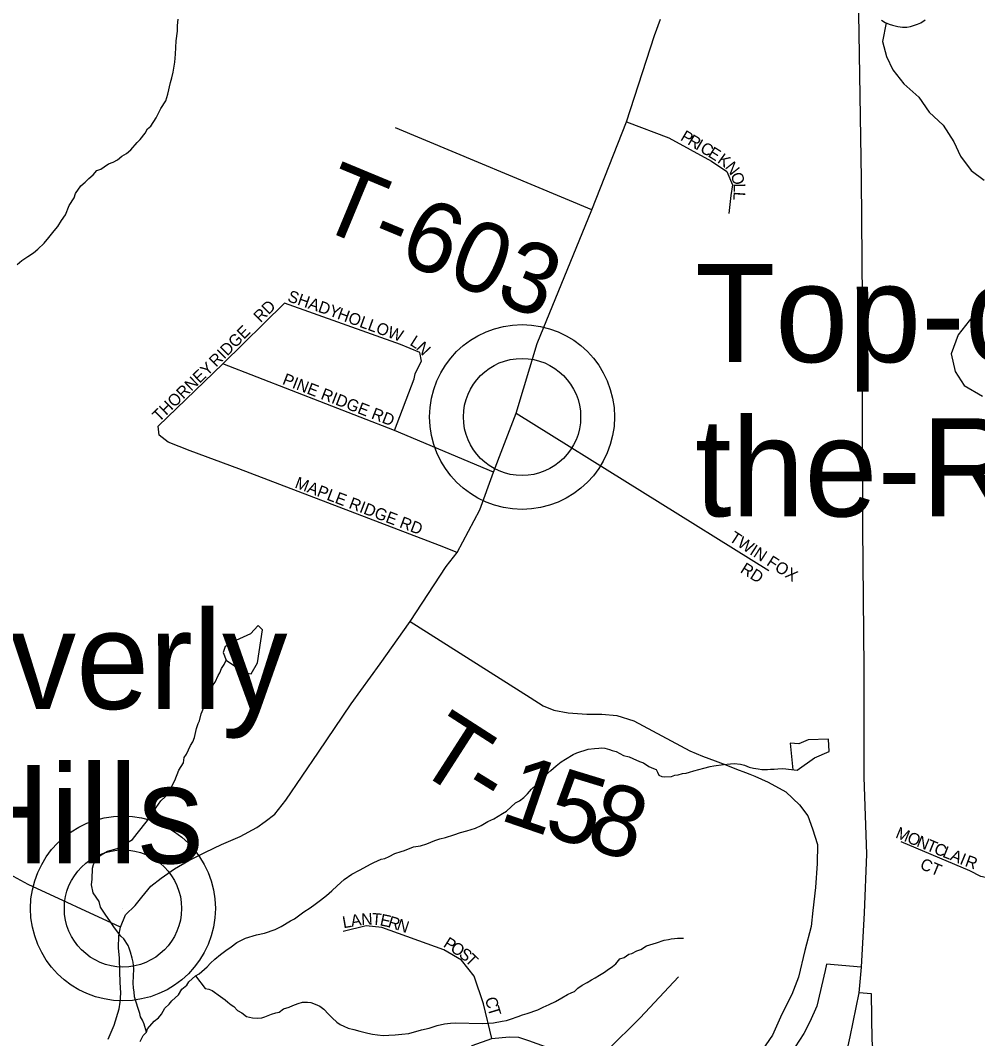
# Model space of a CAD drawing. Extents: x 1310247 to 1664935, y 235267 to 584339.
# Drawn here: x 1465406 to 1469473, y 437902 to 442230 of the extents above; entities that cross this region are included whole.
import ezdxf

# ---------------------------------------------------------------- set-up
doc = ezdxf.new("R2010")
doc.units = 0
for name, color, linetype in [('GM_X_County_Road', 7, 'Continuous'), ('GM_X_Interchange_Ramps', 7, 'Continuous'), ('GM_X_Interstate_Route', 7, 'Continuous'), ('GM_X_Minor_Lake', 7, 'Continuous'), ('GM_X_Minor_River', 7, 'Continuous'), ('GM_X_Township_Road', 7, 'Continuous'), ('GM_X_Township_Road_Text', 7, 'Continuous'), ('GM_X_Township_Subdivision', 7, 'Continuous'), ('GM_X_Township_Subdivision_Text', 7, 'Continuous'), ('GM_X_Unincorporated', 7, 'Continuous'), ('GM_X_Unincorporated_Location', 7, 'Continuous'), ('GM_X_Unincorporated_Text', 7, 'Continuous')]:
    doc.layers.add(name, color=color, linetype=linetype)

msp = doc.modelspace()

# ---------------------------------------------------------------- linework, layer by layer
at = {"layer": 'GM_X_County_Road'}
for points in [[(1467062, 439675.1), (1467215, 439908.7), (1467262.1, 439967.6), (1467358.5, 440149.9), (1467415.7, 440309), (1467455, 440412.6), (1467512.2, 440560.9), (1467600.8, 440855.6), (1467833.3, 441424.8), (1467980.9, 441798.5), (1468100.3, 442164.7), (1468125.4, 442234.2)], [(1465779.2, 437900), (1465804.4, 437959.7), (1465825.9, 438029.4), (1465829.5, 438057.7), (1465833.2, 438095.5), (1465830.2, 438141.6), (1465829.1, 438185.8), (1465826.3, 438244), (1465823.2, 438288.2), (1465824.3, 438338.3), (1465831.1, 438376.3), (1465852.2, 438428), (1465893, 438467.3), (1465921.7, 438502.8), (1465960.7, 438550.1), (1466003.4, 438583.4), (1466060.3, 438624.4), (1466121, 438659.2), (1466191.7, 438693.9), (1466260.4, 438726.6), (1466339.1, 438761.1), (1466409.9, 438799.8), (1466446.4, 438825.2), (1466487.1, 438856.4), (1466534.3, 438915.7), (1466672.6, 439119.4), (1466810.9, 439325.2), (1466934.4, 439495.2), (1467062, 439675.1)]]:
    msp.add_lwpolyline(points, dxfattribs=at)
at = {"layer": 'GM_X_Interchange_Ramps'}
for points in [[(1468978.2, 438205.4), (1468831.4, 438219.2), (1468825.8, 438191.4), (1468789.2, 438039.9), (1468760.6, 437974), (1468734.1, 437924.1), (1468697.7, 437867.1), (1468667.1, 437826.4), (1468624.3, 437777.2), (1468583.2, 437736.9), (1468368.1, 437513), (1468332.2, 437470.2), (1468300.7, 437426.1), (1468270.9, 437376.1), (1468245.1, 437323.2), (1468224.5, 437270.3), (1468207.5, 437212.9), (1468196.3, 437159.3), (1468189.1, 437101.1), (1468186.7, 436995.1), (1468202.8, 436860.8), (1468212, 436815.3), (1468230.5, 436776.6)], [(1469442.7, 437438.8), (1469400.3, 437489.2), (1469371.4, 437479.1), (1469345.4, 437473.2), (1469313.1, 437469.6), (1469279, 437470.3), (1469246.7, 437475), (1469208, 437486.4), (1469170.2, 437504.5), (1469136.9, 437527.4), (1469102.9, 437560.6), (1469076.7, 437597.4), (1469059.4, 437632.5), (1469045.8, 437677.8), (1469040.6, 437727.5), (1469025.5, 437896.1), (1469022.5, 438092.1), (1468967.7, 438097.3)]]:
    msp.add_lwpolyline(points, dxfattribs=at)
at = {"layer": 'GM_X_Interstate_Route'}
msp.add_lwpolyline([(1468963, 442517.1), (1468969.7, 442085.7), (1468977.8, 441556), (1468982.4, 441042.5), (1468981.8, 440561.2), (1468983.1, 440071.8), (1468989.5, 439476.1), (1468989.4, 439012.9), (1469000.9, 438685.7), (1468990.4, 438437.4), (1468978.2, 438205.4), (1468967.7, 438097.3), (1468930.6, 437909.6), (1468885.2, 437706.2)], dxfattribs=at)
at = {"layer": 'GM_X_Minor_Lake'}
for points in [[(1466280, 439510.5), (1466360.1, 439456.3), (1466386.1, 439451.8), (1466413.1, 439499.4), (1466434.1, 439639.3), (1466416.4, 439657.7), (1466383.6, 439622.3), (1466320.8, 439593.5), (1466276.1, 439568.4)], [(1468644.8, 439050.1), (1468706.8, 439042.8), (1468780.1, 439095.4), (1468842.8, 439122.2), (1468839.8, 439174.4), (1468753.5, 439172.2)]]:
    msp.add_lwpolyline(points, dxfattribs=at)
at = {"layer": 'GM_X_Minor_River'}
for points in [[(1465391.9, 441191.7), (1465412.4, 441209.2), (1465436.9, 441226.6), (1465461.4, 441242), (1465479.8, 441257.5), (1465506.5, 441282.8), (1465527.2, 441306.3), (1465550, 441335.7), (1465564.5, 441353.4), (1465581.2, 441379), (1465597.8, 441402.6), (1465612.8, 441442.2), (1465633.7, 441475.7), (1465640.2, 441493.6), (1465663.1, 441527), (1465681.6, 441542.6), (1465696, 441558.2), (1465714.4, 441573.7), (1465730.9, 441591.3), (1465747.1, 441596.9), (1465761.4, 441606.5), (1465779.8, 441620.1), (1465800, 441627.6), (1465818.3, 441637.1), (1465836.8, 441652.6), (1465857.1, 441664.1), (1465875.5, 441679.6), (1465902.4, 441711), (1465914.7, 441722.7), (1465935.5, 441750.2), (1465946, 441767.9), (1465960.3, 441779.6), (1465983.2, 441815), (1465991.7, 441832.8), (1466002.3, 441854.6), (1466023.2, 441888), (1466031.9, 441915.9), (1466043.2, 441965.6), (1466049.7, 441985.5), (1466054.3, 442009.4), (1466061.4, 442051.3), (1466064.3, 442085.2), (1466067.8, 442143.2), (1466072.8, 442183.1), (1466073.4, 442207.1), (1466076.1, 442235.1)], [(1469064.1, 442230.9), (1469079.8, 442220.5), (1469097.7, 442214), (1469111.7, 442209.6), (1469133.5, 442203.1), (1469153.5, 442200.5), (1469171.6, 442200.1), (1469187.7, 442203.7), (1469218, 442212.9), (1469232.2, 442218.5), (1469250.6, 442232)], [(1469084, 442219.4), (1469069.2, 442140.3), (1469085.9, 442075.7), (1469112.8, 442019), (1469159.7, 441959.9), (1469222.7, 441902.5), (1469267.6, 441839.4), (1469326.6, 441784), (1469371.3, 441712.9), (1469400.1, 441652.1), (1469445, 441591), (1469500.3, 441549.8)], [(1469495.5, 441026.1), (1469452.3, 440972.8), (1469390.6, 440893.7), (1469360.8, 440812), (1469377.3, 440737.4), (1469416.2, 440678.4), (1469493.5, 440632.8)], [(1466276.1, 439568.4), (1466267, 439543.5), (1466280, 439510.5)], [(1465941.3, 437929.6), (1465932.1, 437963.9), (1465924.5, 437980.1), (1465916.9, 437994.3), (1465913.2, 438008.4), (1465905.7, 438030.7), (1465898.4, 438056.9), (1465890.9, 438079.1), (1465889.5, 438101.2), (1465885.9, 438117.3), (1465884.4, 438139.3), (1465887.1, 438167.3), (1465887.9, 438199.3), (1465884.6, 438227.4), (1465881, 438243.5), (1465873.7, 438269.8), (1465868.1, 438285.9), (1465864.4, 438298), (1465845, 438326.6), (1465833.2, 438336.9), (1465813.8, 438361.4), (1465802.2, 438377.8), (1465788.7, 438398.1), (1465765.4, 438430.8), (1465746.1, 438461.3), (1465740.7, 438485.5), (1465727.2, 438503.8), (1465715.6, 438522.2), (1465708.4, 438556.4), (1465711, 438580.3), (1465712.2, 438626.4), (1465716.6, 438642.3), (1465729.3, 438668), (1465749.7, 438683.5), (1465776.2, 438698.8), (1465816.6, 438709.7), (1465843, 438723), (1465867.5, 438740.4), (1465881.7, 438748.1), (1465902.4, 438773.6), (1465945.9, 438828.5), (1465952.6, 438854.3), (1465973, 438869.8), (1466002.2, 438913.1), (1466022.7, 438930.6), (1466035.1, 438946.3), (1466047.8, 438972), (1466062.5, 438999.6), (1466079.7, 439043.2), (1466098.5, 439074.8), (1466101.1, 439096.7), (1466111.4, 439110.5), (1466128.4, 439148), (1466138.9, 439163.8), (1466145.3, 439181.6), (1466154.3, 439219.5), (1466160.9, 439241.3), (1466167.2, 439253.1), (1466174, 439283), (1466184.6, 439308.8), (1466188.9, 439320.7), (1466201.7, 439348.4), (1466206.1, 439364.3), (1466225.2, 439405.8), (1466233.5, 439417.6), (1466246.2, 439445.3), (1466252.6, 439457.1), (1466261, 439474.9), (1466271.5, 439492.7), (1466280, 439510.5)], [(1468753.5, 439172.2), (1468713.1, 439155), (1468677, 439157.7), (1468687.4, 439045.1)], [(1465914.2, 437890.3), (1465926.9, 437916), (1465941.3, 437929.6), (1465945.7, 437943.5), (1465974.6, 437976.8), (1465993, 437990.3), (1466005.4, 438006), (1466020.1, 438031.7), (1466038.6, 438049.2), (1466048.9, 438063), (1466077.7, 438088.2), (1466092.3, 438111.9), (1466112.8, 438129.3), (1466121.2, 438143.1), (1466149.9, 438168.4), (1466166.1, 438178), (1466199, 438207.2), (1466213.4, 438222.8), (1466231.9, 438240.4), (1466256.5, 438259.7), (1466278.9, 438277.2), (1466301.4, 438292.6), (1466325.9, 438310), (1466362.5, 438329), (1466409, 438343.8), (1466443.2, 438351), (1466487.7, 438365.8), (1466514.2, 438379.1), (1466552.8, 438402.1), (1466571.1, 438411.7), (1466587.5, 438423.3), (1466610, 438440.7), (1466636.5, 438458), (1466658.9, 438473.4), (1466681.4, 438490.9), (1466706, 438510.2), (1466728.5, 438529.7), (1466751.1, 438551.1), (1466781.9, 438578.3), (1466814.6, 438601.5), (1466847.1, 438618.7), (1466895.9, 438645.4), (1466908.1, 438651.1), (1466938.5, 438664.3), (1466954.6, 438667.9), (1466972.8, 438675.5), (1466997.2, 438688.8), (1467023.5, 438698.1), (1467037.7, 438701.8), (1467076.2, 438716.8), (1467106.4, 438722), (1467132.6, 438729.3), (1467167.1, 438744.4), (1467187.3, 438751.9), (1467211.5, 438757.3), (1467247.9, 438768.3), (1467276.2, 438777.6), (1467302.5, 438784.9), (1467338.9, 438796), (1467363.2, 438807.4), (1467391.7, 438824.6), (1467418.1, 438836), (1467454.8, 438859), (1467471, 438868.6), (1467510, 438903.6), (1467526.3, 438913.2), (1467544.7, 438926.8), (1467561.1, 438942.3), (1467577.7, 438961.9), (1467596.2, 438979.5), (1467614.7, 438999), (1467635.3, 439020.5), (1467659.9, 439041.9), (1467682.5, 439061.3), (1467703, 439078.8), (1467721.3, 439090.3), (1467753.9, 439109.5), (1467770.1, 439117.1), (1467818.6, 439131.8), (1467844.7, 439135.1), (1467862.8, 439136.7), (1467876.9, 439138.3), (1467888.9, 439136), (1467908.8, 439131.5), (1467920.8, 439127.1), (1467936.7, 439122.7), (1467968.3, 439105.9), (1467992.2, 439099.2), (1468008.1, 439092.8), (1468035.9, 439080.1), (1468053.8, 439073.6), (1468075.5, 439059), (1468095.3, 439050.5), (1468107.2, 439046.2), (1468112.9, 439034), (1468118.6, 439021.8), (1468130.5, 439015.5)], [(1468130.5, 439015.5), (1468144.5, 439015.2), (1468172.6, 439016.4), (1468186.8, 439022.1), (1468200.9, 439023.7), (1468219.1, 439029.2), (1468235.2, 439030.8), (1468249.3, 439034.5), (1468267.5, 439040), (1468287.7, 439045.5), (1468309.9, 439050.9), (1468336.1, 439058.2), (1468352.3, 439061.8), (1468392.5, 439066.7), (1468422.7, 439070), (1468438.8, 439071.5), (1468464.8, 439068.8), (1468482.7, 439064.4), (1468502.5, 439055.8), (1468520.5, 439051.4), (1468540.5, 439048.8), (1468556.4, 439046.4), (1468580.5, 439045.8), (1468592.6, 439047.5), (1468608.6, 439047.1), (1468624.7, 439048.6), (1468644.8, 439050.1)], [(1466149.9, 438168.4), (1466190.6, 438115.3), (1466206.6, 438112.9), (1466220.5, 438106.5), (1466256, 438081.6), (1466275.7, 438067), (1466287.4, 438056.7), (1466301.2, 438046.3), (1466313, 438038), (1466328.7, 438021.6), (1466346.4, 438011.1), (1466366.1, 437996.6), (1466392, 437989.9), (1466412.1, 437989.4), (1466432.2, 437990.8), (1466444.3, 437994.5), (1466472.7, 438005.8), (1466490.8, 438011.3), (1466505, 438015), (1466523.4, 438028.5), (1466547.6, 438035.9), (1466563.8, 438043.5), (1466586.1, 438050.9), (1466604.3, 438056.4), (1466626.4, 438057.8), (1466640.4, 438055.5), (1466658.2, 438049), (1466678.1, 438040.5), (1466695.8, 438028), (1466715.3, 438005.5), (1466731, 437991), (1466750.6, 437972.5), (1466764.3, 437962.1), (1466780.2, 437955.7), (1466798.1, 437947.2), (1466822, 437940.6), (1466847.9, 437933.9), (1466881.7, 437925), (1466901.7, 437920.5), (1466923.7, 437917.9), (1466947.7, 437915.3), (1466971.8, 437916.7), (1466997.9, 437918), (1467026, 437921.2), (1467056.2, 437924.5), (1467110.7, 437939.1), (1467143, 437946.2), (1467177.3, 437957.3), (1467207.6, 437964.5), (1467233.8, 437967.9), (1467253.8, 437969.3), (1467370.1, 437966.3), (1467396.2, 437967.6), (1467416.3, 437969.1), (1467452.6, 437976.2), (1467470.7, 437979.7), (1467488.9, 437985.2), (1467521.3, 437996.4), (1467539.5, 438003.9), (1467559.7, 438009.4), (1467604.2, 438024.2), (1467626.5, 438035.7), (1467652.9, 438047), (1467679.3, 438060.3), (1467705.7, 438075.6), (1467730.1, 438089), (1467748.4, 438098.6), (1467760.6, 438102.2), (1467774.9, 438115.9), (1467793.3, 438129.4), (1467813.7, 438140.9), (1467832, 438152.4), (1467848.2, 438160), (1467866.6, 438171.5), (1467887, 438185), (1467899.2, 438192.7), (1467921.7, 438208.1), (1467936, 438219.8), (1467952.6, 438241.4), (1467970.8, 438246.9), (1467991.2, 438260.4), (1468003.3, 438264.1), (1468025.6, 438275.5), (1468041.8, 438281.1), (1468066.3, 438296.5), (1468108.7, 438309.3), (1468141.1, 438320.5), (1468159.2, 438324), (1468171.3, 438325.7), (1468185.4, 438327.4), (1468197.4, 438329.1), (1468223.5, 438328.4)]]:
    msp.add_lwpolyline(points, dxfattribs=at)
at = {"layer": 'GM_X_Township_Road'}
for points in [[(1467833.3, 441424.8), (1466999.6, 441772.5)], [(1467062, 439675.1), (1467572.1, 439351.5), (1467627.1, 439316.7), (1467672.2, 439298.4), (1467733.2, 439287.4), (1467813.1, 439280.7), (1467876.3, 439280.4), (1467940.5, 439275.1), (1468012.7, 439252.3), (1468210.1, 439146.7), (1468250.8, 439124.6), (1468304, 439103.2), (1468357.9, 439082.8), (1468403, 439065.7), (1468447.8, 439047.7), (1468486.7, 439033.3), (1468505.2, 439025.7)], [(1465831.1, 438376.3), (1465439.2, 438557.6), (1465330.2, 438616.6), (1465214.1, 438686.3), (1465106.8, 438754.2), (1464894.2, 438890), (1464790.5, 438959.7), (1464717.2, 439007.9), (1464663.6, 439038.3), (1464529.6, 439136.6), (1464438.5, 439168.8)], [(1468505.2, 439025.7), (1468526.8, 439016.9), (1468583.4, 438991.9), (1468657.6, 438951.2), (1468716.6, 438895.9), (1468751.8, 438848.4), (1468771.9, 438793.1), (1468792.5, 438726.5), (1468790.8, 438646.4), (1468784.6, 438544.2), (1468772.5, 438446.2), (1468765, 438378.2), (1468738.8, 438276.4), (1468712.4, 438162.7), (1468682.8, 438089.1), (1468641, 438005.7), (1468601.1, 437916.3), (1468557.7, 437853.1)]]:
    msp.add_lwpolyline(points, dxfattribs=at)
at = {"layer": 'GM_X_Township_Subdivision'}
for points in [[(1467980.9, 441798.5), (1468160.9, 441730.4), (1468341.9, 441631.2), (1468407.7, 441587.4), (1468431.9, 441530.9), (1468425, 441484.8), (1468415.8, 441408.6)], [(1465991.4, 440505.5), (1466266.7, 440770), (1466527.5, 441027.3)], [(1466995.8, 440485.9), (1467078.6, 440705.7), (1467083.1, 440727.7), (1467091.5, 440745.6), (1467110.2, 440780.7), (1467103, 440818.2), (1467020.8, 440852.2), (1466527.5, 441027.3)], [(1467415.7, 440309), (1466995.8, 440485.9), (1466266.7, 440770)], [(1467512.2, 440560.9), (1468585.2, 439891.1)], [(1467262.1, 439967.6), (1467187, 439998), (1466334.6, 440323.2), (1466127.3, 440400.1), (1466034.3, 440437.6), (1465995.9, 440466.5), (1465991.4, 440505.5)], [(1469609.3, 438626.5), (1469566.1, 438594.9), (1469533.9, 438580.8), (1469486.4, 438591.2), (1469439.6, 438615.5), (1469147.7, 438737.8)], [(1467409.1, 437902.7), (1467374, 438050.4), (1467333.2, 438167.2), (1467279.7, 438236.2), (1467204.8, 438279.9), (1466942, 438374), (1466874.6, 438381), (1466777.6, 438357.2)], [(1467313, 436998.7), (1467358.1, 437049.9), (1467401.1, 437093.1), (1467431.7, 437124.5), (1467454.2, 437146.1), (1467470.7, 437165.8), (1467515.1, 437216.9), (1467546, 437316), (1467561.5, 437407.3), (1467573.9, 437476.9), (1467598.8, 437535.1), (1467659, 437627), (1467783.4, 437739.5), (1467898.9, 437851.5), (1468039.8, 437990.8), (1468202.3, 438165.3)], [(1466244.1, 437823.9), (1466315.9, 437767.6), (1466625.4, 437641), (1466912.5, 437535.5), (1467006.7, 437518.6), (1467065.8, 437543.9), (1467123.5, 437608.6), (1467177, 437704.3), (1467258.6, 437814.1), (1467324.7, 437873.1), (1467409.1, 437902.7), (1467482.3, 437909.7), (1467521.7, 437908.3), (1467565.3, 437894.3), (1467635.4, 437868.1), (1467667.4, 437840.2)]]:
    msp.add_lwpolyline(points, dxfattribs=at)
at = {"layer": 'GM_X_Unincorporated'}
for centre, radius in [((1467537.2, 440544.1), 392.8), ((1467537.2, 440544.1), 249), ((1465841.7, 438455.4), 392.8), ((1465841.7, 438455.4), 249)]:
    msp.add_circle(centre, radius, dxfattribs=at)
at = {"layer": 'GM_X_Unincorporated_Location'}
for p, q in [((1467537.2, 440544.1), (1467537.2, 440544.1)), ((1465841.7, 438455.4), (1465841.7, 438455.4))]:
    msp.add_line(p, q, dxfattribs=at)

# ---------------------------------------------------------------- texts
at = {"layer": 'GM_X_Township_Road_Text'}
for s, rotation, p in [('T-603', 337.466, (1466651.5, 441356.8)), ('T', 327.2668, (1467070.5, 439054.9)), ('1', 340.9803, (1467434.5, 438835)), ('-', 328.4339, (1467264.9, 438930.1)), ('5', 343.0071, (1467620.2, 438771.2)), ('8', 343.073, (1467797.3, 438717.1))]:
    msp.add_text(s, height=300, rotation=rotation, dxfattribs=at).set_placement(p)
at = {"layer": 'GM_X_Township_Subdivision_Text'}
for s, rotation, p in [('P', 329.2893, (1468206.6, 441722.6)), ('R', 329.282, (1468236.9, 441704.6)), ('I', 329.2764, (1468270.9, 441684.4)), ('C', 329.282, (1468289.8, 441673.2)), ('E', 328.235, (1468323.7, 441653.1)), ('K', 324.2362, (1468363.9, 441627.9)), ('N', 308.4175, (1468397, 441604.6)), ('O', 289.1952, (1468422.2, 441574)), ('L', 271.2293, (1468435.9, 441536.5)), ('L', 266.0623, (1468436.7, 441502.5)), ('SHADY', 340.8228, (1466537.3, 441037)), ('RD', 45.0084, (1466426.4, 440942.4)), ('HOLLOW', 340.0145, (1466748.7, 440962.2)), ('RIDGE', 44.997, (1466237.2, 440753.2)), ('L', 327.4618, (1467057.2, 440852)), ('N', 314.15, (1467084.5, 440835.1)), ('THORNEY', 43.7818, (1465995.3, 440520.1)), ('PINE RIDGE RD', 338.8396, (1466515.6, 440684.9)), ('MAPLE RIDGE RD', 339.2112, (1466568.4, 440244.9)), ('TWIN FOX', 327.0093, (1468413.8, 440019.6)), ('RD', 327.9934, (1468460.9, 439886)), ('M', 337.7318, (1469120.6, 438757.6)), ('O', 337.7197, (1469169.5, 438737.6)), ('N', 337.7258, (1469210.2, 438720.9)), ('T', 337.7268, (1469250.9, 438704.3)), ('C', 337.7167, (1469283.5, 438690.9)), ('L', 337.7268, (1469320.1, 438675.9)), ('A', 337.7197, (1469352.7, 438662.6)), ('I', 337.7197, (1469393.4, 438645.9)), ('R', 339.99, (1469415.8, 438636.8)), ('CT', 337.6179, (1469224.3, 438625.3)), ('L', 9.8576, (1466778.7, 438370.9)), ('A', 9.8396, (1466813.4, 438377)), ('N', 3.0829, (1466855.2, 438384.3)), ('T', 355.3771, (1466897.3, 438386.7)), ('E', 347.972, (1466930.7, 438384.1)), ('R', 342.8401, (1466964, 438377.1)), ('N', 341.5651, (1467001.5, 438365.5)), ('P', 327.5602, (1467199.2, 438294.9)), ('O', 327.5405, (1467228.9, 438276)), ('S', 322.3814, (1467265.1, 438253.1)), ('T', 315.9854, (1467291.9, 438232.6)), ('C', 284.3307, (1467379.6, 438072.5)), ('T', 286.8125, (1467390.1, 438031.8))]:
    msp.add_text(s, height=50, rotation=rotation, dxfattribs=at).set_placement(p)
at = {"layer": 'GM_X_Unincorporated_Text'}
for s, p in [('Top-of-', (1468272.2, 440777.1)), ('the-Ridge', (1468272.2, 440121.5)), ('Beverly', (1464681.8, 439303.1)), ('Hills', (1465130.6, 438647.5))]:
    msp.add_text(s, height=417, rotation=0, dxfattribs=at).set_placement(p)

doc.saveas('drawing.dxf')
